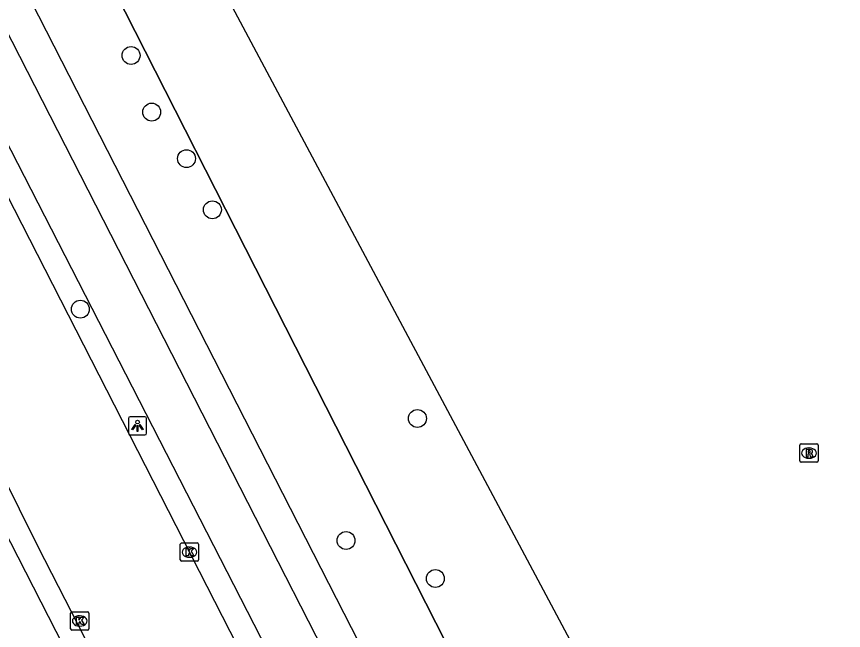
# Model space of a CAD drawing. Extents: x 158838 to 160074, y 386376 to 387776.
# Drawn here: x 159807.99 to 159853.07, y 387354.12 to 387387.6 of the extents above; entities that cross this region are included whole.
import ezdxf

# ---------------------------------------------------------------- set-up
doc = ezdxf.new("R2010")
doc.units = 0
for name, color, linetype in [('IMGEO_Boom', 7, 'Continuous'), ('IMGEO_Fietspad_open', 7, 'Continuous'), ('IMGEO_Groenvoorziening', 7, 'Continuous'), ('IMGEO_Hek', 7, 'Continuous'), ('IMGEO_Kolk', 7, 'Continuous'), ('IMGEO_Lichtpunt', 7, 'Continuous'), ('IMGEO_Rijbaan_lokaal_open', 7, 'Continuous'), ('IMGEO_Rioolput', 7, 'Continuous'), ('IMGEO_Voetpad_open', 7, 'Continuous')]:
    doc.layers.add(name, color=color, linetype=linetype)

msp = doc.modelspace()

# ---------------------------------------------------------------- linework, layer by layer
at = {"layer": 'IMGEO_Boom'}
for centre in [(159814.232, 387385.476), (159815.358, 387382.388), (159817.256, 387379.851), (159818.667, 387377.061), (159811.468, 387371.641), (159829.845, 387365.681), (159825.953, 387359.027), (159830.824, 387356.953)]:
    msp.add_circle(centre, 0.489, dxfattribs=at)
at = {"layer": 'IMGEO_Fietspad_open'}
for points in [[(159833.322, 387308.736), (159743.948, 387483.569), (159721.707, 387527.076)], [(159918.647, 387236.535), (159918.607, 387236.565), (159908.855, 387243.859), (159904.407, 387247.493), (159901.963, 387250), (159886.918, 387265.432), (159859.238, 387294.014), (159852.761, 387301.888), (159846.894, 387310.468), (159841.816, 387319.539), (159836.803, 387329.409), (159832.191, 387338.423), (159795.722, 387409.755), (159793.998, 387413.217)], [(159791.457, 387411.953), (159827.565, 387341.517)]]:
    msp.add_lwpolyline(points, dxfattribs=at)
at = {"layer": 'IMGEO_Groenvoorziening'}
for points in [[(159835.234, 387345.917), (159800.229, 387414.751)], [(159806.551, 387412.849), (159842.504, 387345.46)]]:
    msp.add_lwpolyline(points, dxfattribs=at)
at = {"layer": 'IMGEO_Hek'}
msp.add_lwpolyline([(159799.494, 387416.197), (159800.229, 387414.751), (159835.234, 387345.917)], dxfattribs=at)
at = {"layer": 'IMGEO_Kolk'}
for p, q in [((159816.917, 387357.967), (159816.917, 387358.819)), ((159816.992, 387358.893), (159817.844, 387358.893)), ((159817.405, 387358.673), (159817.43, 387358.673)), ((159817.918, 387358.819), (159817.918, 387357.967)), ((159817.844, 387357.893), (159816.992, 387357.893)), ((159817.428, 387358.113), (159817.403, 387358.113)), ((159810.936, 387354.215), (159810.936, 387355.067)), ((159811.011, 387355.141), (159811.863, 387355.141)), ((159811.937, 387355.067), (159811.937, 387354.215)), ((159811.424, 387354.921), (159811.449, 387354.921)), ((159811.863, 387354.141), (159811.011, 387354.141)), ((159811.447, 387354.361), (159811.422, 387354.361))]:
    msp.add_line(p, q, dxfattribs=at)
for points in [[(159816.917, 387357.967), (159816.917, 387358.819)], [(159816.992, 387358.893), (159817.844, 387358.893)], [(159817.918, 387358.819), (159817.918, 387357.967)], [(159817.238, 387358.593), (159817.361, 387358.593), (159817.361, 387358.442), (159817.491, 387358.593), (159817.655, 387358.593), (159817.509, 387358.442), (159817.662, 387358.193), (159817.51, 387358.193), (159817.425, 387358.357), (159817.361, 387358.29), (159817.361, 387358.193), (159817.238, 387358.193), (159817.238, 387358.593)], [(159817.844, 387357.893), (159816.992, 387357.893)], [(159810.936, 387354.215), (159810.936, 387355.067)], [(159811.011, 387355.141), (159811.863, 387355.141)], [(159811.937, 387355.067), (159811.937, 387354.215)], [(159811.257, 387354.841), (159811.38, 387354.841), (159811.38, 387354.69), (159811.51, 387354.841), (159811.674, 387354.841), (159811.528, 387354.69), (159811.681, 387354.441), (159811.529, 387354.441), (159811.444, 387354.605), (159811.38, 387354.538), (159811.38, 387354.441), (159811.257, 387354.441), (159811.257, 387354.841)], [(159811.863, 387354.141), (159811.011, 387354.141)]]:
    msp.add_lwpolyline(points, dxfattribs=at)
for centre, start, end in [((159816.994, 387358.817), 91.552, 178.448), ((159816.994, 387358.817), 91.552, 178.448), ((159817.842, 387358.817), 1.552, 88.448), ((159817.842, 387358.817), 1.552, 88.448), ((159816.994, 387357.969), 181.552, 268.448), ((159816.994, 387357.969), 181.552, 268.448), ((159817.842, 387357.969), 271.552, 358.448), ((159817.842, 387357.969), 271.552, 358.448), ((159811.013, 387355.065), 91.552, 178.448), ((159811.013, 387355.065), 91.552, 178.448), ((159811.861, 387355.065), 1.552, 88.448), ((159811.861, 387355.065), 1.552, 88.448), ((159811.013, 387354.217), 181.552, 268.448), ((159811.013, 387354.217), 181.552, 268.448), ((159811.861, 387354.217), 271.552, 358.448), ((159811.861, 387354.217), 271.552, 358.448)]:
    msp.add_arc(centre, 0.0765, start, end, dxfattribs=at)
for centre, major_axis, ratio, start_param, end_param in [((159817.404, 387358.393), (-0.387, 0.002), 0.722429, 4.712389, 7.853982), ((159817.429, 387358.393), (-0.39, 0.002), 0.717154, 1.570796, 4.712389), ((159811.423, 387354.641), (-0.387, 0.002), 0.722429, 4.712389, 7.853982), ((159811.448, 387354.641), (-0.39, 0.002), 0.717154, 1.570796, 4.712389)]:
    msp.add_ellipse(centre, major_axis=major_axis, ratio=ratio, start_param=start_param, end_param=end_param, dxfattribs=at)
at = {"layer": 'IMGEO_Lichtpunt'}
for p, q in [((159814.086, 387365.683), (159814.086, 387364.876)), ((159814.086, 387365.683), (159814.086, 387364.876)), ((159814.988, 387365.778), (159814.18, 387365.778)), ((159814.988, 387365.778), (159814.18, 387365.778)), ((159815.082, 387364.876), (159815.082, 387365.683)), ((159815.082, 387364.876), (159815.082, 387365.683)), ((159814.18, 387364.782), (159814.988, 387364.782)), ((159814.18, 387364.782), (159814.988, 387364.782))]:
    msp.add_line(p, q, dxfattribs=at)
for points in [[(159814.46, 387365.347), (159814.499, 387365.319), (159814.311, 387365.057), (159814.273, 387365.084), (159814.46, 387365.347)], [(159814.562, 387365.299), (159814.609, 387365.299), (159814.609, 387364.977), (159814.562, 387364.977), (159814.562, 387365.299)], [(159814.672, 387365.319), (159814.71, 387365.346), (159814.897, 387365.084), (159814.858, 387365.056), (159814.672, 387365.319)]]:
    msp.add_lwpolyline(points, dxfattribs=at)
msp.add_circle((159814.585, 387365.481), 0.0994, dxfattribs=at)
for centre, start, end in [((159814.18, 387365.683), 90, 180), ((159814.18, 387365.683), 90, 180), ((159814.988, 387365.683), 0, 90), ((159814.988, 387365.683), 0, 90), ((159814.18, 387364.876), 180, 270), ((159814.18, 387364.876), 180, 270), ((159814.988, 387364.876), 270, 0), ((159814.988, 387364.876), 270, 360)]:
    msp.add_arc(centre, 0.0946, start, end, dxfattribs=at)
at = {"layer": 'IMGEO_Rijbaan_lokaal_open'}
for points in [[(159826.354, 387340.898), (159797.363, 387397.651), (159790.317, 387411.386)], [(159801.773, 387373.56), (159802.035, 387373.044), (159809.154, 387358.698), (159823.539, 387330.612), (159833.48, 387311.098), (159834.401, 387309.349)]]:
    msp.add_lwpolyline(points, dxfattribs=at)
at = {"layer": 'IMGEO_Rioolput'}
for p, q in [((159850.695, 387363.368), (159850.695, 387364.22)), ((159850.77, 387364.294), (159851.622, 387364.294)), ((159851.183, 387364.074), (159851.208, 387364.074)), ((159851.696, 387364.22), (159851.696, 387363.368)), ((159851.622, 387363.294), (159850.77, 387363.294)), ((159851.206, 387363.514), (159851.181, 387363.514))]:
    msp.add_line(p, q, dxfattribs=at)
for points in [[(159850.695, 387363.368), (159850.695, 387364.22)], [(159850.77, 387364.294), (159851.622, 387364.294)], [(159851.696, 387364.22), (159851.696, 387363.368)], [(159851.284, 387363.992), (159851.032, 387363.994), (159851.032, 387363.594)], [(159851.032, 387363.594), (159851.156, 387363.594), (159851.156, 387363.756), (159851.167, 387363.756)], [(159851.21, 387363.913), (159851.156, 387363.913), (159851.156, 387363.832)], [(159851.156, 387363.832), (159851.208, 387363.832)], [(159851.214, 387363.727), (159851.285, 387363.594), (159851.425, 387363.594), (159851.36, 387363.72)], [(159851.622, 387363.294), (159850.77, 387363.294)]]:
    msp.add_lwpolyline(points, dxfattribs=at)
for centre, radius, start, end in [((159850.772, 387364.218), 0.0765, 91.552, 178.448), ((159850.772, 387364.218), 0.0765, 91.552, 178.448), ((159851.62, 387364.218), 0.0765, 1.552, 88.448), ((159851.62, 387364.218), 0.0765, 1.552, 88.448), ((159851.166, 387363.703), 0.0533, 26.0293, 88.6989), ((159851.192, 387364.021), 0.19, 274.7715, 282.9687), ((159851.216, 387363.817), 0.0964, 77.0061, 93.1865), ((159851.23, 387363.874), 0.0378, 276.6634, 79.6772), ((159851.283, 387363.882), 0.109, 350.3612, 89.416), ((159851.281, 387363.882), 0.112, 277.5842, 350.9817), ((159851.265, 387363.667), 0.108, 29.5134, 73.7905), ((159850.772, 387363.37), 0.0765, 181.552, 268.448), ((159850.772, 387363.37), 0.0765, 181.552, 268.448), ((159851.62, 387363.37), 0.0765, 271.552, 358.448), ((159851.62, 387363.37), 0.0765, 271.552, 358.448)]:
    msp.add_arc(centre, radius, start, end, dxfattribs=at)
for centre, major_axis, ratio, start_param, end_param in [((159851.182, 387363.794), (-0.387, 0.002), 0.722429, 4.712389, 7.853982), ((159851.207, 387363.794), (-0.39, 0.002), 0.717154, 1.570796, 4.712389)]:
    msp.add_ellipse(centre, major_axis=major_axis, ratio=ratio, start_param=start_param, end_param=end_param, dxfattribs=at)
at = {"layer": 'IMGEO_Voetpad_open'}
msp.add_lwpolyline([(159831.661, 387343.665), (159797.539, 387410.433), (159796.356, 387412.739)], dxfattribs=at)

doc.saveas('drawing.dxf')
